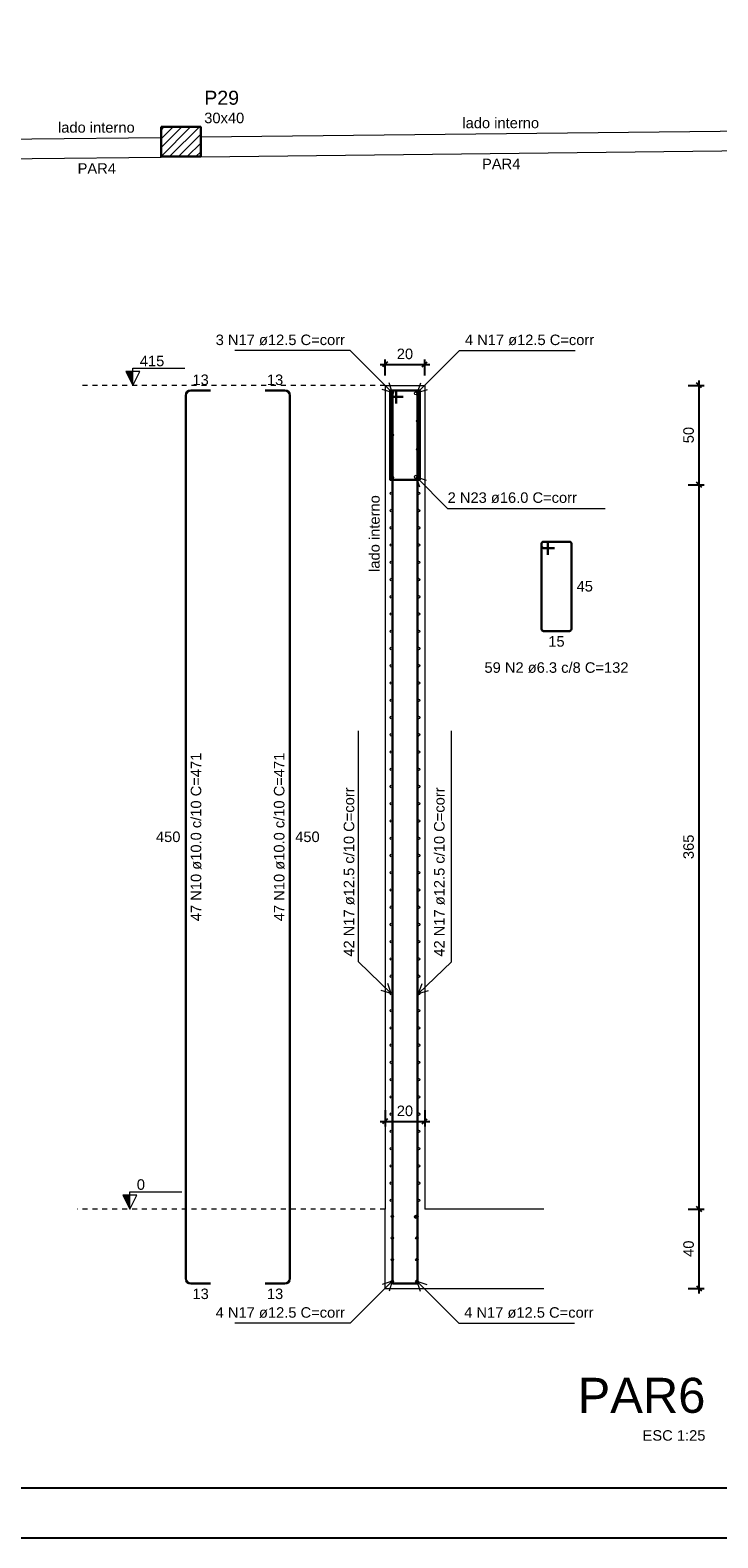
# Model space of a CAD drawing. Header units: millimetres. Extents: x 10 to 1250, y -62 to 528.
# Tile 267 of 656: x 402 to 416, y 133 to 164. Entities that reach past the tile are written whole.
import ezdxf

# ---------------------------------------------------------------- set-up
doc = ezdxf.new("R2010")
doc.units = ezdxf.units.MM
doc.header["$LTSCALE"] = 0.05
doc.linetypes.add('DOT', pattern=[6.35, 0, -6.35])
for name, color, linetype, lineweight in [('Descrição da armadura', 7, 'Continuous', 5), ('DT-Armadura positiva', 2, 'Continuous', 30), ('DT-Barras na forma', 2, 'Continuous', 30), ('DT-Barras no corte', 5, 'Continuous', 5), ('DT-Barras rebatidas', 2, 'Continuous', 30), ('DT-Forma', 5, 'Continuous', 5), ('DT-Hachura pilar em laje', 254, 'Continuous', 5), ('DT-Indicações', 9, 'Continuous', 5), ('DT-Pontilhado', 9, 'DOT', 5), ('DT-Textos', 7, 'Continuous', 5), ('DT-Título', 3, 'Continuous', 20), ('FO-Cotas', 5, 'Continuous', 5), ('FO-Pilares', 4, 'Continuous', 30), ('FO-Textos das vigas', 7, 'Continuous', 5), ('FO-Textos dos pilares', 7, 'Continuous', 5), ('FO-Vigas', 7, 'Continuous', 5), ('Textos armaduras', 7, 'Continuous', 5)]:
    doc.layers.add(name, color=color, linetype=linetype, lineweight=lineweight)
doc.layers.add('FOLHA_PADRÃO', color=7, linetype='Continuous')
doc.styles.add('Arial', font='arial.ttf')
doc.styles.get("Standard").update_dxf_attribs({"font": 'arial.ttf'})
doc.dimstyles.new('UM_25.000000', dxfattribs={"dimtxt": 0.18, "dimasz": 0.1, "dimexe": 0.1, "dimexo": 0.2, "dimgap": 0, "dimtad": 1, "dimtih": 1, "dimtoh": 1, "dimdec": 1, "dimlfac": 25, "dimzin": 0, "dimdsep": 46, "dimtxsty": 'Standard', "dimcen": 0.09, "dimdle": 0.1, "dimadec": 1, "dimazin": 2, "dimtfac": 1, "dimtdec": 4, "dimtofl": 0, "dimtmove": 0, "dimatfit": 3, "dimfxl": 1, "dimtolj": 1, "dimarcsym": 0})

# ---------------------------------------------------------------- blocks, each defined once
blk = doc.blocks.new('A1EST. 1500')
at = {"layer": 'FOLHA_PADRÃO', "color": 1, "linetype": 'Continuous'}
blk.add_line((0, 0), (150.008, 0), dxfattribs=at)
at = {"layer": 'FOLHA_PADRÃO', "color": 6, "linetype": 'Continuous'}
blk.add_lwpolyline([(149, 58.4), (149, 1), (1, 1), (1, 58.4), (149, 58.4)], dxfattribs=at)
blk = doc.blocks.new('_Oblique')
at = {"color": 0, "linetype": 'ByBlock', "lineweight": -2}
blk.add_line((-0.5, -0.5), (0.5, 0.5), dxfattribs=at)
blk = doc.blocks.new('*D1766')
at = {"layer": 'Defpoints', "color": 0, "transparency": 16777216}
for p in [(410.058, 156.836), (409.258, 156.412), (410.058, 156.412)]:
    blk.add_point(p, dxfattribs=at)
at = {"layer": 'FO-Cotas', "color": 0, "lineweight": -2, "transparency": 16777216}
for p, q in [((409.158, 156.836), (410.158, 156.836)), ((409.258, 156.612), (409.258, 156.936)), ((410.058, 156.612), (410.058, 156.936))]:
    blk.add_line(p, q, dxfattribs=at)
at = {"layer": 'FO-Cotas', "color": 0, "lineweight": -2, "transparency": 16777216, "xscale": 0.1, "yscale": 0.1, "zscale": 0.1, "rotation": 180}
blk.add_blockref('_Oblique', (409.258, 156.836), dxfattribs=at)
at = {"layer": 'FO-Cotas', "color": 0, "lineweight": -2, "transparency": 16777216, "xscale": 0.1, "yscale": 0.1, "zscale": 0.1}
blk.add_blockref('_Oblique', (410.058, 156.836), dxfattribs=at)
at = {"layer": 'FO-Cotas', "transparency": 16777216, "insert": (409.658, 157.047), "char_height": 0.2118, "attachment_point": 5, "rotation": 0.0057, "style": 'Arial'}
blk.add_mtext('\\A1;20', dxfattribs=at)
blk = doc.blocks.new('*D1767')
at = {"layer": 'Defpoints', "color": 0, "transparency": 16777216}
for p in [(415.164, 156.412), (415.588, 156.412), (415.164, 154.412)]:
    blk.add_point(p, dxfattribs=at)
at = {"layer": 'FO-Cotas', "color": 0, "lineweight": -2, "transparency": 16777216}
for p, q in [((415.588, 154.312), (415.588, 156.512)), ((415.364, 156.412), (415.688, 156.412)), ((415.364, 154.412), (415.688, 154.412))]:
    blk.add_line(p, q, dxfattribs=at)
at = {"layer": 'FO-Cotas', "color": 0, "lineweight": -2, "transparency": 16777216, "xscale": 0.1, "yscale": 0.1, "zscale": 0.1}
for p, rotation in [((415.588, 156.412), 90), ((415.588, 154.412), 270)]:
    blk.add_blockref('_Oblique', p, dxfattribs=dict(at, rotation=rotation))
at = {"layer": 'FO-Cotas', "transparency": 16777216, "insert": (415.376, 155.412), "char_height": 0.2118, "attachment_point": 5, "rotation": 90, "style": 'Arial'}
blk.add_mtext('\\A1;50', dxfattribs=at)
blk = doc.blocks.new('*D1768')
at = {"layer": 'Defpoints', "color": 0, "transparency": 16777216}
for p in [(415.164, 139.812), (415.588, 139.812), (415.164, 138.212)]:
    blk.add_point(p, dxfattribs=at)
at = {"layer": 'FO-Cotas', "color": 0, "lineweight": -2, "transparency": 16777216}
for p, q in [((415.364, 139.812), (415.688, 139.812)), ((415.588, 138.112), (415.588, 139.912)), ((415.364, 138.212), (415.688, 138.212))]:
    blk.add_line(p, q, dxfattribs=at)
at = {"layer": 'FO-Cotas', "color": 0, "lineweight": -2, "transparency": 16777216, "xscale": 0.1, "yscale": 0.1, "zscale": 0.1}
for p, rotation in [((415.588, 139.812), 90), ((415.588, 138.212), 270)]:
    blk.add_blockref('_Oblique', p, dxfattribs=dict(at, rotation=rotation))
at = {"layer": 'FO-Cotas', "transparency": 16777216, "insert": (415.376, 139.012), "char_height": 0.2118, "attachment_point": 5, "rotation": 90, "style": 'Arial'}
blk.add_mtext('\\A1;40', dxfattribs=at)
blk = doc.blocks.new('*D1769')
at = {"layer": 'Defpoints', "color": 0, "transparency": 16777216}
for p in [(409.258, 142.002), (410.058, 142.002), (410.058, 141.578)]:
    blk.add_point(p, dxfattribs=at)
at = {"layer": 'FO-Cotas', "color": 0, "lineweight": -2, "transparency": 16777216}
for p, q in [((409.258, 141.802), (409.258, 141.478)), ((410.058, 141.802), (410.058, 141.478)), ((409.158, 141.578), (410.158, 141.578))]:
    blk.add_line(p, q, dxfattribs=at)
at = {"layer": 'FO-Cotas', "color": 0, "lineweight": -2, "transparency": 16777216, "xscale": 0.1, "yscale": 0.1, "zscale": 0.1, "rotation": 180}
blk.add_blockref('_Oblique', (409.258, 141.578), dxfattribs=at)
at = {"layer": 'FO-Cotas', "color": 0, "lineweight": -2, "transparency": 16777216, "xscale": 0.1, "yscale": 0.1, "zscale": 0.1}
blk.add_blockref('_Oblique', (410.058, 141.578), dxfattribs=at)
at = {"layer": 'FO-Cotas', "transparency": 16777216, "insert": (409.658, 141.79), "char_height": 0.2118, "attachment_point": 5, "rotation": 0.0057, "style": 'Arial'}
blk.add_mtext('\\A1;20', dxfattribs=at)
blk = doc.blocks.new('*D1770')
at = {"layer": 'Defpoints', "color": 0, "transparency": 16777216}
for p in [(415.164, 154.412), (415.588, 154.412), (415.164, 139.812)]:
    blk.add_point(p, dxfattribs=at)
at = {"layer": 'FO-Cotas', "color": 0, "lineweight": -2, "transparency": 16777216}
for p, q in [((415.364, 154.412), (415.688, 154.412)), ((415.588, 139.712), (415.588, 154.512)), ((415.364, 139.812), (415.688, 139.812))]:
    blk.add_line(p, q, dxfattribs=at)
at = {"layer": 'FO-Cotas', "color": 0, "lineweight": -2, "transparency": 16777216, "xscale": 0.1, "yscale": 0.1, "zscale": 0.1}
for p, rotation in [((415.588, 154.412), 90), ((415.588, 139.812), 270)]:
    blk.add_blockref('_Oblique', p, dxfattribs=dict(at, rotation=rotation))
at = {"layer": 'FO-Cotas', "transparency": 16777216, "insert": (415.376, 147.112), "char_height": 0.2118, "attachment_point": 5, "rotation": 90, "style": 'Arial'}
blk.add_mtext('\\A1;365', dxfattribs=at)

msp = doc.modelspace()

# ---------------------------------------------------------------- hatches: boundary and pattern name
at = {"layer": 'DT-Hachura pilar em laje', "linetype": 'Continuous'}
h = msp.add_hatch(dxfattribs=at)
h.set_pattern_fill('ANSI31', color=256, style=0)
h.set_pattern_definition([(45, (322.90769, 133.4649), (-0.08838835, 0.08838835), [])])
h.paths.add_polyline_path([(404.7422, 161.6249), (404.7422, 161.3249), (404.7422, 161.0249), (405.1422, 161.0249), (405.5422, 161.0249), (405.5422, 161.3249), (405.5422, 161.6249), (405.1422, 161.6249)])
at = {"layer": 'DT-Textos', "linetype": 'Continuous'}
for points in [[(404.1744, 156.412), (404.1744, 156.692), (404.0344, 156.692), (404.1744, 156.412)], [(404.1135, 139.812), (404.1135, 140.092), (403.9735, 140.092), (404.1135, 139.812)]]:
    msp.add_hatch(color=256, dxfattribs=at).paths.add_polyline_path(points)

# ---------------------------------------------------------------- linework, layer by layer
at = {"layer": 'DT-Armadura positiva'}
for p, q in [((412.4127, 153.2241), (412.4127, 151.4997)), ((412.4127, 153.2241), (412.4127, 153.1737)), ((412.5009, 153.2619), (412.4505, 153.2619)), ((412.9749, 153.2619), (412.4505, 153.2619)), ((412.5387, 152.9989), (412.5387, 153.2241)), ((413.0127, 151.4997), (413.0127, 153.2241)), ((412.4505, 153.1359), (412.6757, 153.1359)), ((412.4505, 151.4619), (412.9749, 151.4619))]:
    msp.add_line(p, q, dxfattribs=at)
msp.add_lwpolyline([(409.4842, 156.049), (409.4842, 156.312), (409.3582, 156.312), (409.3582, 154.512), (409.9582, 154.512), (409.9582, 156.312), (409.3582, 156.312), (409.3582, 156.186), (409.6212, 156.186)], dxfattribs=at)
for centre, start, end in [((412.4505, 153.2241), 90, 180), ((412.4505, 153.2241), 90, 180), ((412.4505, 153.1737), 180, 270), ((412.5009, 153.2241), 0, 90), ((412.9749, 153.2241), 0, 90), ((412.4505, 151.4997), 180, 270), ((412.9749, 151.4997), 270, 0)]:
    msp.add_arc(centre, 0.0378, start, end, dxfattribs=at)
at = {"layer": 'DT-Barras na forma'}
for points in [[(409.9082, 138.312), (409.4082, 138.312), (409.4082, 156.312), (409.9082, 156.312)], [(409.4082, 138.312), (409.9082, 138.312), (409.9082, 156.312), (409.4082, 156.312)]]:
    msp.add_lwpolyline(points, dxfattribs=at)
at = {"layer": 'DT-Barras no corte'}
for centre, radius in [((409.4032, 156.267), 0.025), ((409.8832, 156.2548), 0.032), ((409.9132, 156.267), 0.025), ((409.9132, 155.697), 0.025), ((409.4032, 155.412), 0.025), ((409.9132, 155.127), 0.025), ((409.4032, 154.557), 0.025), ((409.8832, 154.5692), 0.032), ((409.9132, 154.557), 0.025), ((409.3832, 154.2382), 0.025), ((409.9332, 154.2382), 0.025), ((409.3832, 153.8906), 0.025), ((409.9332, 153.8906), 0.025), ((409.3832, 153.5429), 0.025), ((409.9332, 153.5429), 0.025), ((409.3832, 153.1953), 0.025), ((409.9332, 153.1953), 0.025), ((409.3832, 152.8477), 0.025), ((409.9332, 152.8477), 0.025), ((409.3832, 152.5001), 0.025), ((409.9332, 152.5001), 0.025), ((409.3832, 152.1525), 0.025), ((409.9332, 152.1525), 0.025), ((409.3832, 151.8048), 0.025), ((409.9332, 151.8048), 0.025), ((409.3832, 151.4572), 0.025), ((409.9332, 151.4572), 0.025), ((409.3832, 151.1096), 0.025), ((409.9332, 151.1096), 0.025), ((409.3832, 150.762), 0.025), ((409.9332, 150.762), 0.025), ((409.3832, 150.4144), 0.025), ((409.9332, 150.4144), 0.025), ((409.3832, 150.0667), 0.025), ((409.9332, 150.0667), 0.025), ((409.3832, 149.7191), 0.025), ((409.9332, 149.7191), 0.025), ((409.3832, 149.3715), 0.025), ((409.9332, 149.3715), 0.025), ((409.3832, 149.0239), 0.025), ((409.9332, 149.0239), 0.025), ((409.3832, 148.6763), 0.025), ((409.9332, 148.6763), 0.025), ((409.3832, 148.3286), 0.025), ((409.9332, 148.3286), 0.025), ((409.3832, 147.981), 0.025), ((409.9332, 147.981), 0.025), ((409.3832, 147.6334), 0.025), ((409.9332, 147.6334), 0.025), ((409.3832, 147.2858), 0.025), ((409.9332, 147.2858), 0.025), ((409.3832, 146.9382), 0.025), ((409.9332, 146.9382), 0.025), ((409.3832, 146.5906), 0.025), ((409.9332, 146.5906), 0.025), ((409.3832, 146.2429), 0.025), ((409.9332, 146.2429), 0.025), ((409.3832, 145.8953), 0.025), ((409.9332, 145.8953), 0.025), ((409.3832, 145.5477), 0.025), ((409.9332, 145.5477), 0.025), ((409.3832, 145.2001), 0.025), ((409.9332, 145.2001), 0.025), ((409.3832, 144.8525), 0.025), ((409.9332, 144.8525), 0.025), ((409.3832, 144.5048), 0.025), ((409.9332, 144.5048), 0.025), ((409.3832, 144.1572), 0.025), ((409.9332, 144.1572), 0.025), ((409.3832, 143.8096), 0.025), ((409.9332, 143.8096), 0.025), ((409.3832, 143.462), 0.025), ((409.9332, 143.462), 0.025), ((409.3832, 143.1144), 0.025), ((409.9332, 143.1144), 0.025), ((409.3832, 142.7667), 0.025), ((409.9332, 142.7667), 0.025), ((409.3832, 142.4191), 0.025), ((409.9332, 142.4191), 0.025), ((409.3832, 142.0715), 0.025), ((409.9332, 142.0715), 0.025), ((409.3832, 141.7239), 0.025), ((409.9332, 141.7239), 0.025), ((409.3832, 141.3763), 0.025), ((409.9332, 141.3763), 0.025), ((409.3832, 141.0286), 0.025), ((409.9332, 141.0286), 0.025), ((409.3832, 140.681), 0.025), ((409.9332, 140.681), 0.025), ((409.3832, 140.3334), 0.025), ((409.9332, 140.3334), 0.025), ((409.3832, 139.9858), 0.025), ((409.9332, 139.9858), 0.025), ((409.4032, 139.667), 0.025), ((409.8832, 139.6548), 0.032), ((409.8993, 139.667), 0.025), ((409.4032, 139.2303), 0.025), ((409.8993, 139.2303), 0.025), ((409.4032, 138.7936), 0.025), ((409.8993, 138.7936), 0.025), ((409.4032, 138.357), 0.025), ((409.8993, 138.357), 0.025)]:
    msp.add_circle(centre, radius, dxfattribs=at)
at = {"layer": 'DT-Barras rebatidas'}
for p, q in [((405.2405, 138.412), (405.2405, 156.212)), ((405.3405, 156.312), (405.7405, 156.312)), ((407.2405, 156.312), (406.8405, 156.312)), ((407.3405, 138.412), (407.3405, 156.212)), ((405.7405, 138.312), (405.3405, 138.312)), ((406.8405, 138.312), (407.2405, 138.312))]:
    msp.add_line(p, q, dxfattribs=at)
for centre, start, end in [((405.3405, 156.212), 90, 180), ((407.2405, 156.212), 0, 90), ((405.3405, 138.412), 180, 270), ((407.2405, 138.412), 270, 0)]:
    msp.add_arc(centre, 0.1, start, end, dxfattribs=at)
at = {"layer": 'DT-Forma'}
for p, q in [((409.2582, 156.412), (409.2582, 154.412)), ((409.2582, 156.412), (410.0582, 156.412)), ((410.0582, 156.412), (410.0582, 154.412)), ((409.2582, 154.412), (409.2582, 139.812)), ((410.0582, 154.412), (410.0582, 139.812)), ((409.2582, 138.212), (409.2582, 139.812)), ((412.4582, 139.812), (410.0582, 139.812)), ((409.2582, 138.212), (412.4582, 138.212))]:
    msp.add_line(p, q, dxfattribs=at)
at = {"layer": 'DT-Indicações'}
for p, q in [((408.556, 157.1142), (406.2262, 157.1142)), ((409.4032, 156.267), (408.556, 157.1142)), ((409.9132, 156.267), (410.7604, 157.1142)), ((410.7604, 157.1142), (413.0902, 157.1142)), ((409.4032, 156.267), (409.2017, 156.3324)), ((409.4032, 156.267), (409.3377, 156.4684)), ((409.9132, 156.267), (409.9786, 156.4684)), ((409.9132, 156.267), (410.1146, 156.3324)), ((409.8832, 154.5692), (409.9486, 154.3677)), ((409.8832, 154.5692), (410.0846, 154.5037)), ((409.8832, 154.5692), (410.5186, 153.9338)), ((410.5186, 153.9338), (413.6956, 153.9338)), ((408.7228, 144.7926), (408.7228, 149.4522)), ((410.5936, 144.7926), (410.5936, 149.4522)), ((409.3832, 144.1572), (408.7228, 144.7926)), ((409.9332, 144.1572), (410.5936, 144.7926)), ((409.3832, 144.1572), (409.3139, 144.3574)), ((409.9332, 144.1572), (410.0025, 144.3574)), ((409.3832, 144.1572), (409.1805, 144.2188)), ((409.9332, 144.1572), (410.1358, 144.2188)), ((409.4032, 138.357), (408.556, 137.5098)), ((409.4032, 138.357), (409.2017, 138.2915)), ((409.4032, 138.357), (409.3377, 138.1555)), ((409.8993, 138.357), (409.9648, 138.1555)), ((409.8993, 138.357), (410.1007, 138.2915)), ((409.8993, 138.357), (410.7465, 137.5098)), ((408.556, 137.5098), (406.2262, 137.5098)), ((410.7465, 137.5098), (413.0763, 137.5098))]:
    msp.add_line(p, q, dxfattribs=at)
at = {"layer": 'DT-Pontilhado', "ltscale": 0.2}
for p, q in [((409.2582, 156.412), (403.1154, 156.412)), ((409.2582, 139.812), (403.0545, 139.812))]:
    msp.add_line(p, q, dxfattribs=at)
at = {"layer": 'DT-Textos'}
for points in [[(404.1744, 156.412), (404.3144, 156.692), (404.0344, 156.692), (404.1744, 156.412), (404.1744, 156.762), (405.2244, 156.762)], [(404.1135, 139.812), (404.2535, 140.092), (403.9735, 140.092), (404.1135, 139.812), (404.1135, 140.162), (405.1635, 140.162)]]:
    msp.add_lwpolyline(points, dxfattribs=at)
at = {"layer": 'FO-Pilares'}
msp.add_lwpolyline([(404.7422, 161.6249), (404.7422, 161.3249), (404.7422, 161.0249), (405.1422, 161.0249), (405.5422, 161.0249), (405.5422, 161.3249), (405.5422, 161.6249), (405.1422, 161.6249), (404.7422, 161.6249)], close=True, dxfattribs=at)
at = {"layer": 'FO-Vigas'}
for p, q in [((392.9032, 161.2809), (402.1379, 161.3837)), ((402.1379, 161.3837), (404.7399, 161.4127)), ((405.5422, 161.4215), (417.6379, 161.5563)), ((405.5444, 161.0215), (417.6424, 161.1563)), ((392.9043, 160.8809), (402.1424, 160.9837)), ((402.1424, 160.9837), (404.7444, 161.0127))]:
    msp.add_line(p, q, dxfattribs=at)

# ---------------------------------------------------------------- block references
msp.add_blockref('A1EST. 1500', (324.5774, 133.1844))

# ---------------------------------------------------------------- texts
at = {"layer": 'Descrição da armadura', "linetype": 'Continuous', "char_height": 0.2118, "line_spacing_factor": 0.798, "style": 'Arial'}
for s, insert, width, attachment_point in [('3 N17 ø12.5 C=corr', (408.4501, 157.2201), 5.226518, 9), ('4 N17 ø12.5 C=corr', (410.8663, 157.2201), 5.226518, 7), ('2 N23 ø16.0 C=corr', (410.5186, 154.0397), 5.226518, 7), ('59 N2 ø6.3 c/8 C=132', (412.7127, 150.6147), 5.820954, 8), ('4 N17 ø12.5 C=corr', (408.4501, 137.6157), 5.226518, 9), ('4 N17 ø12.5 C=corr', (410.8524, 137.6157), 5.226518, 7)]:
    msp.add_mtext(s, dxfattribs=dict(at, insert=insert, width=width, attachment_point=attachment_point))
at = {"layer": 'Descrição da armadura', "linetype": 'Continuous', "char_height": 0.2118, "rotation": 90, "line_spacing_factor": 0.798, "style": 'Arial'}
for s, insert, width, attachment_point in [('47 N10 ø10.0 c/10 C=471', (405.5582, 147.312), 6.810812, 8), ('47 N10 ø10.0 c/10 C=471', (407.2346, 147.312), 6.810812, 8), ('42 N17 ø12.5 c/10 C=corr', (408.6419, 144.8985), 6.842677, 7), ('42 N17 ø12.5 c/10 C=corr', (410.4627, 144.8985), 6.842677, 7)]:
    msp.add_mtext(s, dxfattribs=dict(at, insert=insert, width=width, attachment_point=attachment_point))
at = {"layer": 'DT-Textos', "char_height": 0.2118, "attachment_point": 7, "line_spacing_factor": 0.798, "style": 'Arial'}
for s, insert, width in [('415', (404.3144, 156.797), 1.125952), ('0', (404.2535, 140.197), 0.375317)]:
    msp.add_mtext(s, dxfattribs=dict(at, insert=insert, width=width))
at = {"layer": 'DT-Textos', "linetype": 'Continuous', "insert": (409.1523, 154.2002), "char_height": 0.2118, "width": 3.526796, "attachment_point": 9, "rotation": 90, "line_spacing_factor": 0.798, "style": 'Arial'}
msp.add_mtext('lado interno', dxfattribs=at)
at = {"layer": 'DT-Título', "attachment_point": 9, "line_spacing_factor": 0.798, "style": 'Arial'}
for s, insert, char_height, width in [('PAR6', (415.7146, 135.694), 0.706, 5.288711), ('ESC 1:25', (415.7146, 135.1398), 0.2118, 2.888526)]:
    msp.add_mtext(s, dxfattribs=dict(at, insert=insert, char_height=char_height, width=width))
at = {"layer": 'FO-Textos das vigas', "char_height": 0.2118, "attachment_point": 8, "line_spacing_factor": 0.798, "style": 'Arial'}
for s, insert, width in [('lado interno', (403.4378, 161.5041), 3.526796), ('lado interno', (411.5889, 161.5948), 3.526796), ('PAR4', (403.4469, 160.6805), 1.762904), ('PAR4', (411.5981, 160.7712), 1.762904)]:
    msp.add_mtext(s, dxfattribs=dict(at, insert=insert, width=width))
at = {"layer": 'FO-Textos dos pilares', "attachment_point": 7, "line_spacing_factor": 0.798, "style": 'Arial'}
for s, insert, char_height, width in [('P29', (405.6128, 162.0661), 0.2824, 1.601002), ('30x40', (405.6128, 161.6955), 0.2118, 1.838692)]:
    msp.add_mtext(s, dxfattribs=dict(at, insert=insert, char_height=char_height, width=width))
at = {"layer": 'Textos armaduras', "linetype": 'Continuous', "char_height": 0.2118, "attachment_point": 7, "line_spacing_factor": 0.798, "style": 'Arial'}
for s, insert, width in [('13', (405.3755, 156.4179), 0.659905), ('13', (406.8755, 156.4179), 0.659905), ('45', (413.1186, 152.256), 0.659905), ('15', (412.5477, 151.1442), 0.659905), ('450', (404.6397, 147.2061), 0.989858), ('450', (407.4464, 147.2061), 0.989858), ('13', (405.3755, 137.9943), 0.659905), ('13', (406.8755, 137.9943), 0.659905)]:
    msp.add_mtext(s, dxfattribs=dict(at, insert=insert, width=width))

# ---------------------------------------------------------------- dimensions: what is measured, and where the dimension line sits
at = {"layer": 'FO-Cotas'}
for base, p1, p2, picture, middle in [((410.0582, 156.8356), (409.2582, 156.412), (410.0582, 156.412), '*D1766', (409.6582, 157.0474)), ((410.0582, 141.5784), (409.2582, 142.002), (410.0582, 142.002), '*D1769', (409.6582, 141.7902))]:
    dim = msp.add_linear_dim(base=base, p1=p1, p2=p2, dimstyle='UM_25.000000', override={"dimtxt": 0.2118, "dimasz": 0.1, "dimexe": 0.1, "dimexo": 0.2, "dimtad": 1, "dimtih": 0, "dimtoh": 0, "dimdec": 1, "dimlfac": 25, "dimzin": 8, "dimtxsty": 'Arial', "dimblk": 'Oblique', "dimblk1": 'Oblique', "dimblk2": 'Oblique', "dimsah": 1, "dimdle": 0.1, "dimse1": 0, "dimse2": 0, "dimclrt": 256, "dimadec": 1, "dimazin": 3, "dimtmove": 2, "dimldrblk": 'Oblique'}, dxfattribs=at)
    dim.commit()
    dim.dimension.update_dxf_attribs({"geometry": picture, "text_midpoint": middle, "dimtype": 160, "text_rotation": 0.00573})
for base, p1, p2, picture, middle in [((415.588, 156.412), (415.1644, 154.412), (415.1644, 156.412), '*D1767', (415.3762, 155.412)), ((415.588, 154.412), (415.1644, 139.812), (415.1644, 154.412), '*D1770', (415.3762, 147.112)), ((415.588, 139.812), (415.1644, 138.212), (415.1644, 139.812), '*D1768', (415.3762, 139.012))]:
    dim = msp.add_linear_dim(base=base, p1=p1, p2=p2, angle=90, dimstyle='UM_25.000000', override={"dimtxt": 0.2118, "dimasz": 0.1, "dimexe": 0.1, "dimexo": 0.2, "dimtad": 1, "dimtih": 0, "dimtoh": 0, "dimdec": 1, "dimlfac": 25, "dimzin": 8, "dimtxsty": 'Arial', "dimblk": 'Oblique', "dimblk1": 'Oblique', "dimblk2": 'Oblique', "dimsah": 1, "dimdle": 0.1, "dimse1": 0, "dimse2": 0, "dimclrt": 256, "dimadec": 1, "dimazin": 3, "dimtmove": 2, "dimldrblk": 'Oblique'}, dxfattribs=at)
    dim.commit()
    dim.dimension.update_dxf_attribs({"geometry": picture, "text_midpoint": middle, "dimtype": 160, "text_rotation": 90})

doc.saveas('drawing.dxf')
